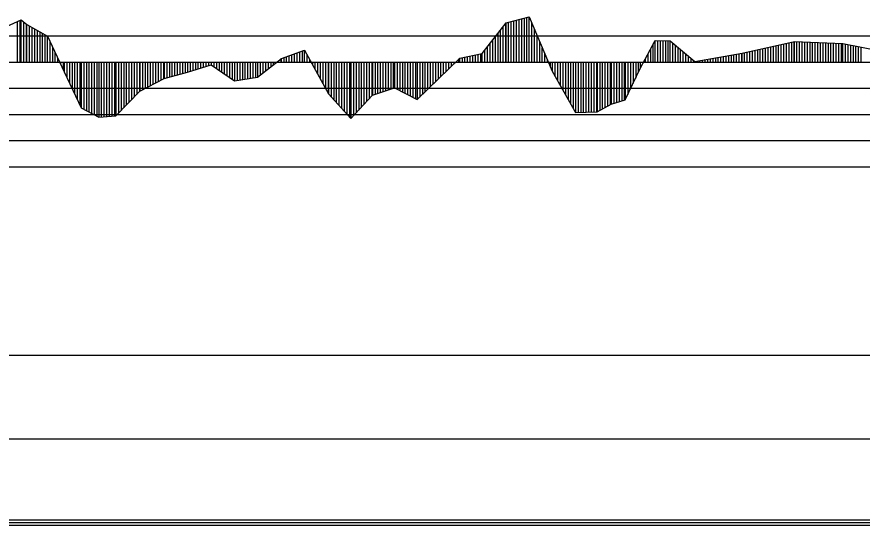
# Model space of a CAD drawing. Extents: x 2 to 10148, y 0 to 380.
# Drawn here: x 1999.5 to 2080.3, y 197.8 to 246.3 of the extents above; entities that cross this region are included whole.
import ezdxf

# ---------------------------------------------------------------- set-up
doc = ezdxf.new("R2010")
doc.units = 0
for name, color, linetype in [('POSUN_CARA', 7, 'Continuous'), ('POSUN_RASTR', 7, 'Continuous'), ('RYCHL_RASTR', 7, 'Continuous')]:
    doc.layers.add(name, color=color, linetype=linetype)

msp = doc.modelspace()

# ---------------------------------------------------------------- linework, layer by layer
at = {"layer": 'POSUN_CARA'}
for p, q in [((1997.836, 245.115), (1999.936, 246.026)), ((1999.586, 242), (1999.586, 245.874)), ((1999.836, 242), (1999.836, 245.982)), ((1999.936, 246.026), (2000.475, 245.59)), ((1999.936, 242), (1999.936, 246.026)), ((2000.186, 242), (2000.186, 245.824)), ((2000.436, 242), (2000.436, 245.622)), ((2044.003, 242.819), (2046.269, 245.732)), ((2046.253, 242), (2046.253, 245.711)), ((2046.269, 245.732), (2048.487, 246.314)), ((2046.269, 242), (2046.269, 245.732)), ((2046.519, 242), (2046.519, 245.797)), ((2046.769, 242), (2046.769, 245.863)), ((2047.019, 242), (2047.019, 245.928)), ((2047.269, 242), (2047.269, 245.994)), ((2047.519, 242), (2047.519, 246.06)), ((2047.769, 242), (2047.769, 246.125)), ((2048.019, 242), (2048.019, 246.191)), ((2048.269, 242), (2048.269, 246.256)), ((2048.487, 246.314), (2050.695, 241.114)), ((2048.487, 242), (2048.487, 246.314)), ((2048.737, 242), (2048.737, 245.725)), ((2000.475, 245.59), (2002.436, 244.476)), ((2000.475, 242), (2000.475, 245.59)), ((2000.725, 242), (2000.725, 245.448)), ((2000.975, 242), (2000.975, 245.306)), ((2001.225, 242), (2001.225, 245.164)), ((2001.475, 242), (2001.475, 245.022)), ((2001.725, 242), (2001.725, 244.88)), ((2045.753, 242), (2045.753, 245.068)), ((2046.003, 242), (2046.003, 245.39)), ((2048.987, 242), (2048.987, 245.136)), ((2001.975, 242), (2001.975, 244.738)), ((2002.225, 242), (2002.225, 244.595)), ((2002.436, 244.476), (2004.032, 241.073)), ((2002.436, 242), (2002.436, 244.476)), ((2045.003, 242), (2045.003, 244.104)), ((2045.253, 242), (2045.253, 244.426)), ((2045.503, 242), (2045.503, 244.747)), ((2049.237, 242), (2049.237, 244.548)), ((2059.098, 241.388), (2060.529, 244.071)), ((2060.529, 244.071), (2061.962, 244.028)), ((2060.529, 242), (2060.529, 244.071)), ((2060.779, 242), (2060.779, 244.063)), ((2061.029, 242), (2061.029, 244.056)), ((2061.279, 242), (2061.279, 244.049)), ((2061.529, 242), (2061.529, 244.041)), ((2061.779, 242), (2061.779, 244.034)), ((2061.962, 244.028), (2064.31, 242.056)), ((2061.962, 242), (2061.962, 244.028)), ((2002.686, 242), (2002.686, 243.943)), ((2002.936, 242), (2002.936, 243.41)), ((2044.503, 242), (2044.503, 243.462)), ((2044.753, 242), (2044.753, 243.783)), ((2049.487, 242), (2049.487, 243.959)), ((2049.737, 242), (2049.737, 243.37)), ((2060.098, 242), (2060.098, 243.263)), ((2060.348, 242), (2060.348, 243.732)), ((2062.212, 242), (2062.212, 243.818)), ((2062.462, 242), (2062.462, 243.608)), ((2062.712, 242), (2062.712, 243.398)), ((2062.962, 242), (2062.962, 243.188)), ((2068.827, 242.855), (2073.828, 243.955)), ((2070.327, 242), (2070.327, 243.185)), ((2070.577, 242), (2070.577, 243.24)), ((2070.827, 242), (2070.827, 243.295)), ((2071.077, 242), (2071.077, 243.35)), ((2071.327, 242), (2071.327, 243.405)), ((2071.577, 242), (2071.577, 243.46)), ((2071.827, 242), (2071.827, 243.515)), ((2072.077, 242), (2072.077, 243.57)), ((2072.327, 242), (2072.327, 243.625)), ((2072.577, 242), (2072.577, 243.68)), ((2072.827, 242), (2072.827, 243.735)), ((2073.077, 242), (2073.077, 243.79)), ((2073.327, 242), (2073.327, 243.845)), ((2073.577, 242), (2073.577, 243.9)), ((2073.827, 242), (2073.827, 243.955)), ((2073.828, 243.955), (2078.468, 243.759)), ((2073.828, 242), (2073.828, 243.955)), ((2074.078, 242), (2074.078, 243.945)), ((2074.328, 242), (2074.328, 243.934)), ((2074.578, 242), (2074.578, 243.923)), ((2074.828, 242), (2074.828, 243.913)), ((2075.078, 242), (2075.078, 243.902)), ((2075.328, 242), (2075.328, 243.892)), ((2075.578, 242), (2075.578, 243.881)), ((2075.828, 242), (2075.828, 243.87)), ((2076.078, 242), (2076.078, 243.86)), ((2076.328, 242), (2076.328, 243.849)), ((2076.578, 242), (2076.578, 243.839)), ((2076.828, 242), (2076.828, 243.828)), ((2077.078, 242), (2077.078, 243.818)), ((2077.328, 242), (2077.328, 243.807)), ((2077.578, 242), (2077.578, 243.796)), ((2077.828, 242), (2077.828, 243.786)), ((2078.078, 242), (2078.078, 243.775)), ((2078.328, 242), (2078.328, 243.765)), ((2078.468, 243.759), (2082.627, 242.938)), ((2078.468, 242), (2078.468, 243.759)), ((2078.718, 242), (2078.718, 243.709)), ((2078.968, 242), (2078.968, 243.66)), ((2079.218, 242), (2079.218, 243.611)), ((2079.468, 242), (2079.468, 243.561)), ((2079.718, 242), (2079.718, 243.512)), ((2079.968, 242), (2079.968, 243.463)), ((2080.218, 242), (2080.218, 243.413)), ((2003.186, 242), (2003.186, 242.877)), ((2024.798, 242.349), (2027.007, 243.123)), ((2025.048, 242), (2025.048, 242.436)), ((2025.298, 242), (2025.298, 242.524)), ((2025.548, 242), (2025.548, 242.612)), ((2025.798, 242), (2025.798, 242.699)), ((2026.048, 242), (2026.048, 242.787)), ((2026.298, 242), (2026.298, 242.875)), ((2026.548, 242), (2026.548, 242.962)), ((2026.798, 242), (2026.798, 243.05)), ((2027.007, 243.123), (2029.297, 238.958)), ((2027.007, 242), (2027.007, 243.123)), ((2027.257, 242), (2027.257, 242.669)), ((2041.845, 242.368), (2044.003, 242.819)), ((2042.095, 242), (2042.095, 242.421)), ((2042.345, 242), (2042.345, 242.473)), ((2042.595, 242), (2042.595, 242.525)), ((2042.845, 242), (2042.845, 242.577)), ((2043.095, 242), (2043.095, 242.629)), ((2043.345, 242), (2043.345, 242.682)), ((2043.595, 242), (2043.595, 242.734)), ((2043.845, 242), (2043.845, 242.786)), ((2044.003, 242), (2044.003, 242.819)), ((2044.253, 242), (2044.253, 243.14)), ((2049.987, 242), (2049.987, 242.782)), ((2059.848, 242), (2059.848, 242.794)), ((2063.212, 242), (2063.212, 242.979)), ((2063.462, 242), (2063.462, 242.769)), ((2063.712, 242), (2063.712, 242.559)), ((2064.31, 242.056), (2068.827, 242.855)), ((2066.31, 242), (2066.31, 242.41)), ((2066.56, 242), (2066.56, 242.454)), ((2066.81, 242), (2066.81, 242.499)), ((2067.06, 242), (2067.06, 242.543)), ((2067.31, 242), (2067.31, 242.587)), ((2067.56, 242), (2067.56, 242.631)), ((2067.81, 242), (2067.81, 242.675)), ((2068.06, 242), (2068.06, 242.72)), ((2068.31, 242), (2068.31, 242.764)), ((2068.56, 242), (2068.56, 242.808)), ((2068.81, 242), (2068.81, 242.852)), ((2068.827, 242), (2068.827, 242.855)), ((2069.077, 242), (2069.077, 242.91)), ((2069.327, 242), (2069.327, 242.965)), ((2069.577, 242), (2069.577, 243.02)), ((2069.827, 242), (2069.827, 243.075)), ((2070.077, 242), (2070.077, 243.13)), ((2003.436, 242), (2003.436, 242.344)), ((2003.686, 242), (2003.686, 241.811)), ((2003.936, 242), (2003.936, 241.278)), ((2004.032, 242), (2004.032, 241.073)), ((2004.282, 242), (2004.282, 240.54)), ((2004.532, 242), (2004.532, 240.007)), ((2004.782, 242), (2004.782, 239.474)), ((2005.032, 242), (2005.032, 238.941)), ((2005.282, 242), (2005.282, 238.408)), ((2005.532, 242), (2005.532, 237.875)), ((2005.655, 242), (2005.655, 237.614)), ((2005.905, 242), (2005.905, 237.482)), ((2006.155, 242), (2006.155, 237.35)), ((2006.405, 242), (2006.405, 237.218)), ((2006.655, 242), (2006.655, 237.086)), ((2006.905, 242), (2006.905, 236.954)), ((2007.155, 242), (2007.155, 236.822)), ((2007.332, 242), (2007.332, 236.728)), ((2007.582, 242), (2007.582, 236.748)), ((2007.832, 242), (2007.832, 236.767)), ((2008.082, 242), (2008.082, 236.786)), ((2008.332, 242), (2008.332, 236.806)), ((2008.582, 242), (2008.582, 236.825)), ((2008.832, 242), (2008.832, 236.844)), ((2008.97, 242), (2008.97, 236.855)), ((2009.22, 242), (2009.22, 237.112)), ((2009.47, 242), (2009.47, 237.37)), ((2009.72, 242), (2009.72, 237.627)), ((2009.97, 242), (2009.97, 237.884)), ((2010.22, 242), (2010.22, 238.141)), ((2010.47, 242), (2010.47, 238.399)), ((2010.72, 242), (2010.72, 238.656)), ((2010.97, 242), (2010.97, 238.913)), ((2011.22, 242), (2011.22, 239.171)), ((2011.263, 242), (2011.263, 239.214)), ((2011.513, 242), (2011.513, 239.346)), ((2011.763, 242), (2011.763, 239.477)), ((2012.013, 242), (2012.013, 239.609)), ((2012.263, 242), (2012.263, 239.74)), ((2012.513, 242), (2012.513, 239.872)), ((2012.763, 242), (2012.763, 240.003)), ((2013.013, 242), (2013.013, 240.135)), ((2013.263, 242), (2013.263, 240.266)), ((2013.513, 242), (2013.513, 240.398)), ((2013.589, 242), (2013.589, 240.438)), ((2013.839, 242), (2013.839, 240.504)), ((2014.089, 242), (2014.089, 240.571)), ((2014.339, 242), (2014.339, 240.637)), ((2014.589, 242), (2014.589, 240.703)), ((2014.839, 242), (2014.839, 240.77)), ((2015.089, 242), (2015.089, 240.836)), ((2015.339, 242), (2015.339, 240.902)), ((2015.589, 242), (2015.589, 240.968)), ((2015.821, 242), (2015.821, 241.03)), ((2015.821, 241.03), (2018.084, 241.729)), ((2016.071, 242), (2016.071, 241.107)), ((2016.321, 242), (2016.321, 241.184)), ((2016.571, 242), (2016.571, 241.261)), ((2016.821, 242), (2016.821, 241.338)), ((2017.071, 242), (2017.071, 241.416)), ((2017.321, 242), (2017.321, 241.493)), ((2017.571, 242), (2017.571, 241.57)), ((2017.821, 242), (2017.821, 241.647)), ((2018.071, 242), (2018.071, 241.724)), ((2018.084, 242), (2018.084, 241.729)), ((2018.084, 241.729), (2020.316, 240.205)), ((2018.334, 242), (2018.334, 241.558)), ((2018.584, 242), (2018.584, 241.387)), ((2018.834, 242), (2018.834, 241.217)), ((2019.084, 242), (2019.084, 241.046)), ((2019.334, 242), (2019.334, 240.875)), ((2019.584, 242), (2019.584, 240.705)), ((2019.834, 242), (2019.834, 240.534)), ((2020.084, 242), (2020.084, 240.363)), ((2020.316, 242), (2020.316, 240.205)), ((2020.566, 242), (2020.566, 240.245)), ((2020.816, 242), (2020.816, 240.284)), ((2021.066, 242), (2021.066, 240.323)), ((2021.316, 242), (2021.316, 240.362)), ((2021.566, 242), (2021.566, 240.401)), ((2021.816, 242), (2021.816, 240.441)), ((2022.066, 242), (2022.066, 240.48)), ((2022.316, 242), (2022.316, 240.519)), ((2022.524, 240.552), (2024.798, 242.349)), ((2022.524, 242), (2022.524, 240.552)), ((2022.774, 242), (2022.774, 240.749)), ((2023.024, 242), (2023.024, 240.947)), ((2023.274, 242), (2023.274, 241.144)), ((2023.524, 242), (2023.524, 241.342)), ((2023.774, 242), (2023.774, 241.54)), ((2024.024, 242), (2024.024, 241.737)), ((2024.274, 242), (2024.274, 241.935)), ((2024.524, 242), (2024.524, 242.132)), ((2024.774, 242), (2024.774, 242.33)), ((2024.798, 242), (2024.798, 242.349)), ((2027.507, 242), (2027.507, 242.214)), ((2027.757, 242), (2027.757, 241.759)), ((2028.007, 242), (2028.007, 241.304)), ((2028.257, 242), (2028.257, 240.85)), ((2028.507, 242), (2028.507, 240.395)), ((2028.757, 242), (2028.757, 239.94)), ((2029.007, 242), (2029.007, 239.485)), ((2029.257, 242), (2029.257, 239.031)), ((2029.297, 242), (2029.297, 238.958)), ((2029.547, 242), (2029.547, 238.682)), ((2029.797, 242), (2029.797, 238.406)), ((2030.047, 242), (2030.047, 238.13)), ((2030.297, 242), (2030.297, 237.854)), ((2030.547, 242), (2030.547, 237.579)), ((2030.797, 242), (2030.797, 237.303)), ((2031.047, 242), (2031.047, 237.027)), ((2031.297, 242), (2031.297, 236.751)), ((2031.435, 242), (2031.435, 236.599)), ((2031.685, 242), (2031.685, 236.87)), ((2031.935, 242), (2031.935, 237.142)), ((2032.185, 242), (2032.185, 237.413)), ((2032.435, 242), (2032.435, 237.685)), ((2032.685, 242), (2032.685, 237.956)), ((2032.935, 242), (2032.935, 238.228)), ((2033.185, 242), (2033.185, 238.5)), ((2033.435, 242), (2033.435, 238.771)), ((2033.494, 242), (2033.494, 238.835)), ((2033.744, 242), (2033.744, 238.919)), ((2033.994, 242), (2033.994, 239.003)), ((2034.244, 242), (2034.244, 239.088)), ((2034.494, 242), (2034.494, 239.172)), ((2034.744, 242), (2034.744, 239.256)), ((2034.994, 242), (2034.994, 239.341)), ((2035.244, 242), (2035.244, 239.425)), ((2035.494, 242), (2035.494, 239.509)), ((2035.608, 242), (2035.608, 239.548)), ((2035.858, 242), (2035.858, 239.417)), ((2036.108, 242), (2036.108, 239.286)), ((2036.358, 242), (2036.358, 239.155)), ((2036.608, 242), (2036.608, 239.024)), ((2036.858, 242), (2036.858, 238.894)), ((2037.108, 242), (2037.108, 238.763)), ((2037.358, 242), (2037.358, 238.632)), ((2037.608, 242), (2037.608, 238.501)), ((2037.769, 238.417), (2041.845, 242.368)), ((2037.769, 242), (2037.769, 238.417)), ((2038.019, 242), (2038.019, 238.659)), ((2038.269, 242), (2038.269, 238.902)), ((2038.519, 242), (2038.519, 239.144)), ((2038.769, 242), (2038.769, 239.386)), ((2039.019, 242), (2039.019, 239.629)), ((2039.269, 242), (2039.269, 239.871)), ((2039.519, 242), (2039.519, 240.113)), ((2039.769, 242), (2039.769, 240.356)), ((2040.019, 242), (2040.019, 240.598)), ((2040.269, 242), (2040.269, 240.84)), ((2040.519, 242), (2040.519, 241.082)), ((2040.769, 242), (2040.769, 241.325)), ((2041.019, 242), (2041.019, 241.567)), ((2041.269, 242), (2041.269, 241.809)), ((2041.519, 242), (2041.519, 242.052)), ((2041.769, 242), (2041.769, 242.294)), ((2041.845, 242), (2041.845, 242.368)), ((2050.237, 242), (2050.237, 242.193)), ((2050.487, 242), (2050.487, 241.604)), ((2050.695, 242), (2050.695, 241.114)), ((2050.945, 242), (2050.945, 240.67)), ((2051.195, 242), (2051.195, 240.226)), ((2051.445, 242), (2051.445, 239.782)), ((2051.695, 242), (2051.695, 239.338)), ((2051.945, 242), (2051.945, 238.894)), ((2052.195, 242), (2052.195, 238.45)), ((2052.445, 242), (2052.445, 238.006)), ((2052.695, 242), (2052.695, 237.562)), ((2052.905, 242), (2052.905, 237.19)), ((2053.155, 242), (2053.155, 237.196)), ((2053.405, 242), (2053.405, 237.203)), ((2053.655, 242), (2053.655, 237.21)), ((2053.905, 242), (2053.905, 237.216)), ((2054.155, 242), (2054.155, 237.223)), ((2054.405, 242), (2054.405, 237.23)), ((2054.655, 242), (2054.655, 237.236)), ((2054.905, 242), (2054.905, 237.243)), ((2054.973, 242), (2054.973, 237.245)), ((2055.223, 242), (2055.223, 237.379)), ((2055.473, 242), (2055.473, 237.513)), ((2055.723, 242), (2055.723, 237.648)), ((2055.973, 242), (2055.973, 237.782)), ((2056.223, 242), (2056.223, 237.916)), ((2056.326, 242), (2056.326, 237.972)), ((2056.576, 242), (2056.576, 238.049)), ((2056.826, 242), (2056.826, 238.126)), ((2057.076, 242), (2057.076, 238.204)), ((2057.326, 242), (2057.326, 238.281)), ((2057.576, 242), (2057.576, 238.359)), ((2057.661, 242), (2057.661, 238.385)), ((2057.911, 242), (2057.911, 238.907)), ((2058.161, 242), (2058.161, 239.429)), ((2058.411, 242), (2058.411, 239.951)), ((2058.661, 242), (2058.661, 240.473)), ((2058.911, 242), (2058.911, 240.995)), ((2059.098, 242), (2059.098, 241.388)), ((2059.348, 242), (2059.348, 241.857)), ((2059.598, 242), (2059.598, 242.325)), ((2063.962, 242), (2063.962, 242.349)), ((2064.212, 242), (2064.212, 242.139)), ((2064.31, 242), (2064.31, 242.056)), ((2064.56, 242), (2064.56, 242.1)), ((2064.81, 242), (2064.81, 242.145)), ((2065.06, 242), (2065.06, 242.189)), ((2065.31, 242), (2065.31, 242.233)), ((2065.56, 242), (2065.56, 242.277)), ((2065.81, 242), (2065.81, 242.322)), ((2066.06, 242), (2066.06, 242.366)), ((2004.032, 241.073), (2005.655, 237.614)), ((2013.589, 240.438), (2015.821, 241.03)), ((2050.695, 241.114), (2052.905, 237.19)), ((2057.661, 238.385), (2059.098, 241.388)), ((2011.263, 239.214), (2013.589, 240.438)), ((2020.316, 240.205), (2022.524, 240.552)), ((2008.97, 236.855), (2011.263, 239.214)), ((2033.494, 238.835), (2035.608, 239.548)), ((2035.608, 239.548), (2037.769, 238.417)), ((2029.297, 238.958), (2031.435, 236.599)), ((2031.435, 236.599), (2033.494, 238.835)), ((2056.326, 237.972), (2057.661, 238.385)), ((2005.655, 237.614), (2007.332, 236.728)), ((2054.973, 237.245), (2056.326, 237.972)), ((2007.332, 236.728), (2008.97, 236.855)), ((2052.905, 237.19), (2054.973, 237.245))]:
    msp.add_line(p, q, dxfattribs=at)
at = {"layer": 'POSUN_RASTR'}
for p, q in [((1996.649, 244.5), (2200.822, 244.5)), ((1850.83, 242), (2170.827, 242)), ((1996.737, 239.5), (2200.91, 239.5)), ((1996.737, 237), (2200.822, 237)), ((1996.737, 234.5), (2200.734, 234.5)), ((1996.712, 232), (2200.976, 232))]:
    msp.add_line(p, q, dxfattribs=at)
at = {"layer": 'RYCHL_RASTR'}
for p, q in [((1850.83, 214), (2173.159, 214)), ((1850.83, 206), (2173.282, 206)), ((1850.83, 198.25), (2173.22, 198.25)), ((1850.83, 198), (2173.171, 198)), ((1850.83, 197.75), (2173.198, 197.75))]:
    msp.add_line(p, q, dxfattribs=at)

doc.saveas('drawing.dxf')
